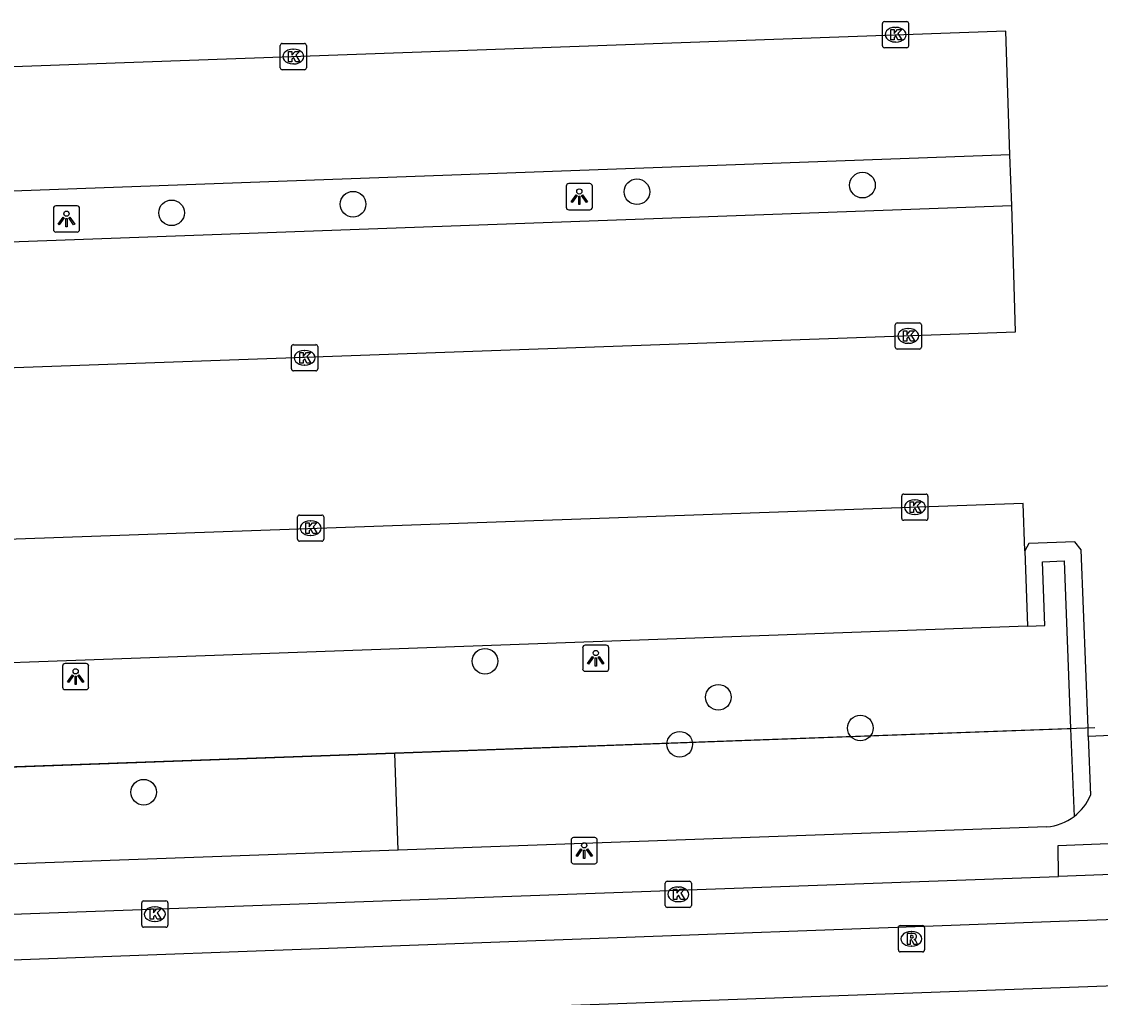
# Model space of a CAD drawing. Extents: x 160557 to 161245, y 385330 to 386505.
# Drawn here: x 160890.93 to 160932.1, y 386154.93 to 386192.19 of the extents above; entities that cross this region are included whole.
import ezdxf

# ---------------------------------------------------------------- set-up
doc = ezdxf.new("R2010")
doc.units = 0
for name, color, linetype in [('IMGEO_Boom', 7, 'Continuous'), ('IMGEO_Groenvoorziening', 7, 'Continuous'), ('IMGEO_Hek', 7, 'Continuous'), ('IMGEO_Kolk', 7, 'Continuous'), ('IMGEO_Lichtpunt', 7, 'Continuous'), ('IMGEO_Parkeervlak_open', 7, 'Continuous'), ('IMGEO_Rijbaan_lokaal_gesloten', 7, 'Continuous'), ('IMGEO_Rijbaan_lokaal_open', 7, 'Continuous'), ('IMGEO_Rioolput', 7, 'Continuous'), ('IMGEO_Voetpad_open', 7, 'Continuous')]:
    doc.layers.add(name, color=color, linetype=linetype)

msp = doc.modelspace()

# ---------------------------------------------------------------- linework, layer by layer
at = {"layer": 'IMGEO_Boom'}
for centre in [(160923.023, 386185.941), (160914.416, 386185.687), (160896.659, 386184.884), (160903.583, 386185.213), (160908.618, 386167.765), (160917.524, 386166.388), (160922.943, 386165.214), (160916.05, 386164.594), (160895.592, 386162.764)]:
    msp.add_circle(centre, 0.489, dxfattribs=at)
at = {"layer": 'IMGEO_Groenvoorziening'}
for points in [[(160905.175, 386164.259), (160930.967, 386165.192)], [(160851.33, 386162.312), (160905.175, 386164.259)], [(160905.302, 386160.553), (160905.175, 386164.259)]]:
    msp.add_lwpolyline(points, dxfattribs=at)
at = {"layer": 'IMGEO_Hek'}
for points in [[(160931.888, 386165.225), (160905.175, 386164.259)], [(160905.175, 386164.259), (160850.44, 386162.28)]]:
    msp.add_lwpolyline(points, dxfattribs=at)
at = {"layer": 'IMGEO_Kolk'}
for p, q in [((160923.785, 386191.259), (160923.785, 386192.111)), ((160923.86, 386192.185), (160924.712, 386192.185)), ((160924.273, 386191.965), (160924.298, 386191.965)), ((160924.786, 386192.111), (160924.786, 386191.259)), ((160900.803, 386190.422), (160900.803, 386191.274)), ((160900.878, 386191.348), (160901.73, 386191.348)), ((160901.291, 386191.128), (160901.316, 386191.128)), ((160901.804, 386191.274), (160901.804, 386190.422)), ((160924.712, 386191.185), (160923.86, 386191.185)), ((160924.296, 386191.405), (160924.271, 386191.405)), ((160901.73, 386190.348), (160900.878, 386190.348)), ((160901.314, 386190.568), (160901.289, 386190.568)), ((160924.272, 386179.757), (160924.272, 386180.609)), ((160924.347, 386180.683), (160925.199, 386180.683)), ((160924.76, 386180.463), (160924.785, 386180.463)), ((160925.273, 386180.609), (160925.273, 386179.757)), ((160901.233, 386178.924), (160901.233, 386179.776)), ((160901.308, 386179.85), (160902.16, 386179.85)), ((160901.721, 386179.63), (160901.746, 386179.63)), ((160902.234, 386179.776), (160902.234, 386178.924)), ((160925.199, 386179.683), (160924.347, 386179.683)), ((160924.783, 386179.903), (160924.758, 386179.903)), ((160902.16, 386178.85), (160901.308, 386178.85)), ((160901.744, 386179.07), (160901.719, 386179.07)), ((160924.521, 386173.219), (160924.521, 386174.071)), ((160924.596, 386174.145), (160925.448, 386174.145)), ((160925.009, 386173.925), (160925.034, 386173.925)), ((160925.522, 386174.071), (160925.522, 386173.219)), ((160901.463, 386172.42), (160901.463, 386173.272)), ((160901.538, 386173.346), (160902.39, 386173.346)), ((160901.951, 386173.126), (160901.976, 386173.126)), ((160902.464, 386173.272), (160902.464, 386172.42)), ((160925.448, 386173.145), (160924.596, 386173.145)), ((160925.032, 386173.365), (160925.007, 386173.365)), ((160902.39, 386172.346), (160901.538, 386172.346)), ((160901.974, 386172.566), (160901.949, 386172.566)), ((160915.497, 386158.439), (160915.497, 386159.291)), ((160915.572, 386159.365), (160916.424, 386159.365)), ((160915.985, 386159.145), (160916.01, 386159.145)), ((160916.498, 386159.291), (160916.498, 386158.439)), ((160895.593, 386158.611), (160896.445, 386158.611)), ((160895.518, 386157.685), (160895.518, 386158.537)), ((160896.006, 386158.391), (160896.031, 386158.391)), ((160896.519, 386158.537), (160896.519, 386157.685)), ((160916.424, 386158.365), (160915.572, 386158.365)), ((160916.008, 386158.585), (160915.983, 386158.585)), ((160896.029, 386157.831), (160896.004, 386157.831)), ((160896.445, 386157.611), (160895.593, 386157.611))]:
    msp.add_line(p, q, dxfattribs=at)
for points in [[(160923.785, 386191.259), (160923.785, 386192.111)], [(160923.86, 386192.185), (160924.712, 386192.185)], [(160924.786, 386192.111), (160924.786, 386191.259)], [(160924.106, 386191.885), (160924.229, 386191.885), (160924.229, 386191.734), (160924.359, 386191.885), (160924.523, 386191.885), (160924.377, 386191.734), (160924.53, 386191.485), (160924.378, 386191.485), (160924.293, 386191.649), (160924.229, 386191.582), (160924.229, 386191.485), (160924.106, 386191.485), (160924.106, 386191.885)], [(160900.803, 386190.422), (160900.803, 386191.274)], [(160900.878, 386191.348), (160901.73, 386191.348)], [(160901.804, 386191.274), (160901.804, 386190.422)], [(160924.712, 386191.185), (160923.86, 386191.185)], [(160901.124, 386191.048), (160901.247, 386191.048), (160901.247, 386190.897), (160901.377, 386191.048), (160901.541, 386191.048), (160901.395, 386190.897), (160901.548, 386190.648), (160901.396, 386190.648), (160901.311, 386190.812), (160901.247, 386190.745), (160901.247, 386190.648), (160901.124, 386190.648), (160901.124, 386191.048)], [(160901.73, 386190.348), (160900.878, 386190.348)], [(160924.272, 386179.757), (160924.272, 386180.609)], [(160924.347, 386180.683), (160925.199, 386180.683)], [(160925.273, 386180.609), (160925.273, 386179.757)], [(160924.593, 386180.383), (160924.716, 386180.383), (160924.716, 386180.232), (160924.846, 386180.383), (160925.01, 386180.383), (160924.864, 386180.232), (160925.017, 386179.983), (160924.865, 386179.983), (160924.78, 386180.147), (160924.716, 386180.08), (160924.716, 386179.983), (160924.593, 386179.983), (160924.593, 386180.383)], [(160901.233, 386178.924), (160901.233, 386179.776)], [(160901.308, 386179.85), (160902.16, 386179.85)], [(160902.234, 386179.776), (160902.234, 386178.924)], [(160925.199, 386179.683), (160924.347, 386179.683)], [(160901.554, 386179.55), (160901.677, 386179.55), (160901.677, 386179.399), (160901.807, 386179.55), (160901.971, 386179.55), (160901.825, 386179.399), (160901.978, 386179.15), (160901.826, 386179.15), (160901.741, 386179.314), (160901.677, 386179.247), (160901.677, 386179.15), (160901.554, 386179.15), (160901.554, 386179.55)], [(160902.16, 386178.85), (160901.308, 386178.85)], [(160924.521, 386173.219), (160924.521, 386174.071)], [(160924.596, 386174.145), (160925.448, 386174.145)], [(160924.842, 386173.845), (160924.965, 386173.845), (160924.965, 386173.694), (160925.095, 386173.845), (160925.259, 386173.845), (160925.113, 386173.694), (160925.266, 386173.445), (160925.114, 386173.445), (160925.029, 386173.609), (160924.965, 386173.542), (160924.965, 386173.445), (160924.842, 386173.445), (160924.842, 386173.845)], [(160925.522, 386174.071), (160925.522, 386173.219)], [(160901.463, 386172.42), (160901.463, 386173.272)], [(160901.538, 386173.346), (160902.39, 386173.346)], [(160901.784, 386173.046), (160901.907, 386173.046), (160901.907, 386172.895), (160902.037, 386173.046), (160902.201, 386173.046), (160902.055, 386172.895), (160902.208, 386172.646), (160902.056, 386172.646), (160901.971, 386172.81), (160901.907, 386172.743), (160901.907, 386172.646), (160901.784, 386172.646), (160901.784, 386173.046)], [(160902.464, 386173.272), (160902.464, 386172.42)], [(160925.448, 386173.145), (160924.596, 386173.145)], [(160902.39, 386172.346), (160901.538, 386172.346)], [(160915.497, 386158.439), (160915.497, 386159.291)], [(160915.572, 386159.365), (160916.424, 386159.365)], [(160915.818, 386159.065), (160915.941, 386159.065), (160915.941, 386158.914), (160916.071, 386159.065), (160916.235, 386159.065), (160916.089, 386158.914), (160916.242, 386158.665), (160916.09, 386158.665), (160916.005, 386158.829), (160915.941, 386158.762), (160915.941, 386158.665), (160915.818, 386158.665), (160915.818, 386159.065)], [(160916.498, 386159.291), (160916.498, 386158.439)], [(160895.593, 386158.611), (160896.445, 386158.611)], [(160895.518, 386157.685), (160895.518, 386158.537)], [(160895.839, 386158.311), (160895.962, 386158.311), (160895.962, 386158.16), (160896.092, 386158.311), (160896.256, 386158.311), (160896.11, 386158.16), (160896.263, 386157.911), (160896.111, 386157.911), (160896.026, 386158.075), (160895.962, 386158.008), (160895.962, 386157.911), (160895.839, 386157.911), (160895.839, 386158.311)], [(160896.519, 386158.537), (160896.519, 386157.685)], [(160916.424, 386158.365), (160915.572, 386158.365)], [(160896.445, 386157.611), (160895.593, 386157.611)]]:
    msp.add_lwpolyline(points, dxfattribs=at)
for centre, start, end in [((160923.862, 386192.109), 91.552, 178.448), ((160923.862, 386192.109), 91.552, 178.448), ((160924.71, 386192.109), 1.552, 88.448), ((160924.71, 386192.109), 1.552, 88.448), ((160900.88, 386191.272), 91.552, 178.448), ((160900.88, 386191.272), 91.552, 178.448), ((160901.728, 386191.272), 1.552, 88.448), ((160901.728, 386191.272), 1.552, 88.448), ((160923.862, 386191.261), 181.552, 268.448), ((160923.862, 386191.261), 181.552, 268.448), ((160924.71, 386191.261), 271.552, 358.448), ((160924.71, 386191.261), 271.552, 358.448), ((160900.88, 386190.424), 181.552, 268.448), ((160900.88, 386190.424), 181.552, 268.448), ((160901.728, 386190.424), 271.552, 358.448), ((160901.728, 386190.424), 271.552, 358.448), ((160924.349, 386180.607), 91.552, 178.448), ((160924.349, 386180.607), 91.552, 178.448), ((160925.197, 386180.607), 1.552, 88.448), ((160925.197, 386180.607), 1.552, 88.448), ((160901.31, 386179.774), 91.552, 178.448), ((160901.31, 386179.774), 91.552, 178.448), ((160902.158, 386179.774), 1.552, 88.448), ((160902.158, 386179.774), 1.552, 88.448), ((160924.349, 386179.759), 181.552, 268.448), ((160924.349, 386179.759), 181.552, 268.448), ((160925.197, 386179.759), 271.552, 358.448), ((160925.197, 386179.759), 271.552, 358.448), ((160901.31, 386178.926), 181.552, 268.448), ((160901.31, 386178.926), 181.552, 268.448), ((160902.158, 386178.926), 271.552, 358.448), ((160902.158, 386178.926), 271.552, 358.448), ((160924.598, 386174.069), 91.552, 178.448), ((160924.598, 386174.069), 91.552, 178.448), ((160925.446, 386174.069), 1.552, 88.448), ((160925.446, 386174.069), 1.552, 88.448), ((160901.54, 386173.27), 91.552, 178.448), ((160901.54, 386173.27), 91.552, 178.448), ((160902.388, 386173.27), 1.552, 88.448), ((160902.388, 386173.27), 1.552, 88.448), ((160924.598, 386173.221), 181.552, 268.448), ((160924.598, 386173.221), 181.552, 268.448), ((160925.446, 386173.221), 271.552, 358.448), ((160925.446, 386173.221), 271.552, 358.448), ((160901.54, 386172.422), 181.552, 268.448), ((160901.54, 386172.422), 181.552, 268.448), ((160902.388, 386172.422), 271.552, 358.448), ((160902.388, 386172.422), 271.552, 358.448), ((160915.574, 386159.289), 91.552, 178.448), ((160915.574, 386159.289), 91.552, 178.448), ((160916.422, 386159.289), 1.552, 88.448), ((160916.422, 386159.289), 1.552, 88.448), ((160895.595, 386158.535), 91.552, 178.448), ((160895.595, 386158.535), 91.552, 178.448), ((160896.443, 386158.535), 1.552, 88.448), ((160896.443, 386158.535), 1.552, 88.448), ((160915.574, 386158.441), 181.552, 268.448), ((160915.574, 386158.441), 181.552, 268.448), ((160916.422, 386158.441), 271.552, 358.448), ((160916.422, 386158.441), 271.552, 358.448), ((160895.595, 386157.687), 181.552, 268.448), ((160895.595, 386157.687), 181.552, 268.448), ((160896.443, 386157.687), 271.552, 358.448), ((160896.443, 386157.687), 271.552, 358.448)]:
    msp.add_arc(centre, 0.0765, start, end, dxfattribs=at)
for centre, major_axis, ratio, start_param, end_param in [((160924.272, 386191.685), (-0.387, 0.002), 0.722429, 4.712389, 7.853982), ((160924.297, 386191.685), (-0.39, 0.002), 0.717154, 1.570796, 4.712389), ((160901.29, 386190.848), (-0.387, 0.002), 0.722429, 4.712389, 7.853982), ((160901.315, 386190.848), (-0.39, 0.002), 0.717154, 1.570796, 4.712389), ((160924.759, 386180.183), (-0.387, 0.002), 0.722429, 4.712389, 7.853982), ((160924.784, 386180.183), (-0.39, 0.002), 0.717154, 1.570796, 4.712389), ((160901.72, 386179.35), (-0.387, 0.002), 0.722429, 4.712389, 7.853982), ((160901.745, 386179.35), (-0.39, 0.002), 0.717154, 1.570796, 4.712389), ((160925.008, 386173.645), (-0.387, 0.002), 0.722429, 4.712389, 7.853982), ((160925.033, 386173.645), (-0.39, 0.002), 0.717154, 1.570796, 4.712389), ((160901.95, 386172.846), (-0.387, 0.002), 0.722429, 4.712389, 7.853982), ((160901.975, 386172.846), (-0.39, 0.002), 0.717154, 1.570796, 4.712389), ((160915.984, 386158.865), (-0.387, 0.002), 0.722429, 4.712389, 7.853982), ((160916.009, 386158.865), (-0.39, 0.002), 0.717154, 1.570796, 4.712389), ((160896.005, 386158.111), (-0.387, 0.002), 0.722429, 4.712389, 7.853982), ((160896.03, 386158.111), (-0.39, 0.002), 0.717154, 1.570796, 4.712389)]:
    msp.add_ellipse(centre, major_axis=major_axis, ratio=ratio, start_param=start_param, end_param=end_param, dxfattribs=at)
at = {"layer": 'IMGEO_Lichtpunt'}
for p, q in [((160911.719, 386185.903), (160911.719, 386185.096)), ((160911.719, 386185.903), (160911.719, 386185.096)), ((160912.621, 386185.998), (160911.813, 386185.998)), ((160912.621, 386185.998), (160911.813, 386185.998)), ((160912.715, 386185.096), (160912.715, 386185.903)), ((160912.715, 386185.096), (160912.715, 386185.903)), ((160892.149, 386185.053), (160892.149, 386184.246)), ((160892.149, 386185.053), (160892.149, 386184.246)), ((160893.051, 386185.148), (160892.243, 386185.148)), ((160893.051, 386185.148), (160892.243, 386185.148)), ((160893.145, 386184.246), (160893.145, 386185.053)), ((160893.145, 386184.246), (160893.145, 386185.053)), ((160911.813, 386185.002), (160912.621, 386185.002)), ((160911.813, 386185.002), (160912.621, 386185.002)), ((160892.243, 386184.152), (160893.051, 386184.152)), ((160892.243, 386184.152), (160893.051, 386184.152)), ((160912.346, 386168.281), (160912.346, 386167.474)), ((160912.346, 386168.281), (160912.346, 386167.474)), ((160913.248, 386168.376), (160912.44, 386168.376)), ((160913.248, 386168.376), (160912.44, 386168.376)), ((160913.342, 386167.474), (160913.342, 386168.281)), ((160913.342, 386167.474), (160913.342, 386168.281)), ((160893.4, 386167.677), (160892.592, 386167.677)), ((160893.4, 386167.677), (160892.592, 386167.677)), ((160892.498, 386167.582), (160892.498, 386166.775)), ((160892.498, 386167.582), (160892.498, 386166.775)), ((160893.494, 386166.775), (160893.494, 386167.582)), ((160893.494, 386166.775), (160893.494, 386167.582)), ((160912.44, 386167.38), (160913.248, 386167.38)), ((160912.44, 386167.38), (160913.248, 386167.38)), ((160892.592, 386166.681), (160893.4, 386166.681)), ((160892.592, 386166.681), (160893.4, 386166.681)), ((160911.906, 386160.936), (160911.906, 386160.129)), ((160911.906, 386160.936), (160911.906, 386160.129)), ((160912.808, 386161.031), (160912, 386161.031)), ((160912.808, 386161.031), (160912, 386161.031)), ((160912.902, 386160.129), (160912.902, 386160.936)), ((160912.902, 386160.129), (160912.902, 386160.936)), ((160912, 386160.035), (160912.808, 386160.035)), ((160912, 386160.035), (160912.808, 386160.035))]:
    msp.add_line(p, q, dxfattribs=at)
for points in [[(160912.093, 386185.567), (160912.132, 386185.539), (160911.944, 386185.277), (160911.906, 386185.304), (160912.093, 386185.567)], [(160912.195, 386185.519), (160912.242, 386185.519), (160912.242, 386185.197), (160912.195, 386185.197), (160912.195, 386185.519)], [(160912.305, 386185.539), (160912.343, 386185.566), (160912.53, 386185.304), (160912.491, 386185.276), (160912.305, 386185.539)], [(160892.523, 386184.717), (160892.562, 386184.689), (160892.374, 386184.427), (160892.336, 386184.454), (160892.523, 386184.717)], [(160892.625, 386184.669), (160892.672, 386184.669), (160892.672, 386184.347), (160892.625, 386184.347), (160892.625, 386184.669)], [(160892.735, 386184.689), (160892.773, 386184.716), (160892.96, 386184.454), (160892.921, 386184.426), (160892.735, 386184.689)], [(160912.72, 386167.945), (160912.759, 386167.917), (160912.571, 386167.655), (160912.533, 386167.682), (160912.72, 386167.945)], [(160912.822, 386167.897), (160912.869, 386167.897), (160912.869, 386167.575), (160912.822, 386167.575), (160912.822, 386167.897)], [(160912.932, 386167.917), (160912.97, 386167.944), (160913.157, 386167.682), (160913.118, 386167.654), (160912.932, 386167.917)], [(160892.872, 386167.246), (160892.911, 386167.218), (160892.723, 386166.956), (160892.685, 386166.983), (160892.872, 386167.246)], [(160893.084, 386167.218), (160893.122, 386167.245), (160893.309, 386166.983), (160893.27, 386166.955), (160893.084, 386167.218)], [(160892.974, 386167.198), (160893.021, 386167.198), (160893.021, 386166.876), (160892.974, 386166.876), (160892.974, 386167.198)], [(160912.28, 386160.6), (160912.319, 386160.572), (160912.131, 386160.31), (160912.093, 386160.337), (160912.28, 386160.6)], [(160912.382, 386160.552), (160912.429, 386160.552), (160912.429, 386160.23), (160912.382, 386160.23), (160912.382, 386160.552)], [(160912.492, 386160.572), (160912.53, 386160.599), (160912.717, 386160.337), (160912.678, 386160.309), (160912.492, 386160.572)]]:
    msp.add_lwpolyline(points, dxfattribs=at)
for centre in [(160912.218, 386185.701), (160892.648, 386184.851), (160912.845, 386168.079), (160892.997, 386167.38), (160912.405, 386160.734)]:
    msp.add_circle(centre, 0.0994, dxfattribs=at)
for centre, start, end in [((160911.813, 386185.903), 90, 180), ((160911.813, 386185.903), 90, 180), ((160912.621, 386185.903), 0, 90), ((160912.621, 386185.903), 0, 90), ((160892.243, 386185.053), 90, 180), ((160892.243, 386185.053), 90, 180), ((160893.051, 386185.053), 0, 90), ((160893.051, 386185.053), 0, 90), ((160911.813, 386185.096), 180, 270), ((160911.813, 386185.096), 180, 270), ((160912.621, 386185.096), 270, 0), ((160912.621, 386185.096), 270, 360), ((160892.243, 386184.246), 180, 270), ((160892.243, 386184.246), 180, 270), ((160893.051, 386184.246), 270, 0), ((160893.051, 386184.246), 270, 360), ((160912.44, 386168.281), 90, 180), ((160912.44, 386168.281), 90, 180), ((160913.248, 386168.281), 0, 90), ((160913.248, 386168.281), 0, 90), ((160892.592, 386167.582), 90, 180), ((160892.592, 386167.582), 90, 180), ((160893.4, 386167.582), 0, 90), ((160893.4, 386167.582), 0, 90), ((160912.44, 386167.474), 180, 270), ((160912.44, 386167.474), 180, 270), ((160913.248, 386167.474), 270, 0), ((160913.248, 386167.474), 270, 360), ((160892.592, 386166.775), 180, 270), ((160892.592, 386166.775), 180, 270), ((160893.4, 386166.775), 270, 0), ((160893.4, 386166.775), 270, 360), ((160912, 386160.936), 90, 180), ((160912, 386160.936), 90, 180), ((160912.808, 386160.936), 0, 90), ((160912.808, 386160.936), 0, 90), ((160912, 386160.129), 180, 270), ((160912, 386160.129), 180, 270), ((160912.808, 386160.129), 270, 0), ((160912.808, 386160.129), 270, 360)]:
    msp.add_arc(centre, 0.0946, start, end, dxfattribs=at)
at = {"layer": 'IMGEO_Parkeervlak_open'}
for points in [[(160928.645, 386187.103), (160851.846, 386184.297)], [(160851.899, 386182.372), (160928.724, 386185.16)], [(160929.326, 386169.103), (160852.434, 386166.33)]]:
    msp.add_lwpolyline(points, dxfattribs=at)
at = {"layer": 'IMGEO_Rijbaan_lokaal_gesloten'}
for points in [[(160855.623, 386155.101), (160886.438, 386156.212), (160930.544, 386157.837), (161020.049, 386161.035)], [(160855.532, 386156.837), (160856.814, 386156.884), (160885.974, 386157.94), (160916.009, 386159.026), (160930.498, 386159.55)], [(160936.592, 386159.774), (160930.498, 386159.55)], [(161019.987, 386158.535), (160930.562, 386155.29), (160886.579, 386153.705), (160855.734, 386152.543)]]:
    msp.add_lwpolyline(points, dxfattribs=at)
at = {"layer": 'IMGEO_Rijbaan_lokaal_open'}
for points in [[(160928.645, 386187.103), (160928.495, 386191.814), (160851.662, 386189.054), (160851.846, 386184.297)], [(160928.724, 386185.16), (160928.645, 386187.103)], [(160851.899, 386182.372), (160852.077, 386177.598), (160928.864, 386180.336), (160928.724, 386185.16)], [(160929.224, 386171.982), (160929.16, 386173.791), (160852.286, 386171.061), (160852.434, 386166.33)], [(160931.642, 386164.894), (160931.63, 386165.216), (160931.371, 386172.017), (160931.13, 386172.319), (160929.377, 386172.253), (160929.224, 386171.982)], [(160934.568, 386165.015), (160931.642, 386164.894)]]:
    msp.add_lwpolyline(points, dxfattribs=at)
at = {"layer": 'IMGEO_Rioolput'}
for p, q in [((160924.392, 386156.743), (160924.392, 386157.595)), ((160924.467, 386157.669), (160925.319, 386157.669)), ((160924.88, 386157.449), (160924.905, 386157.449)), ((160925.393, 386157.595), (160925.393, 386156.743)), ((160925.319, 386156.669), (160924.467, 386156.669)), ((160924.903, 386156.889), (160924.878, 386156.889))]:
    msp.add_line(p, q, dxfattribs=at)
for points in [[(160924.392, 386156.743), (160924.392, 386157.595)], [(160924.467, 386157.669), (160925.319, 386157.669)], [(160924.981, 386157.367), (160924.729, 386157.369), (160924.729, 386156.969)], [(160925.393, 386157.595), (160925.393, 386156.743)], [(160924.729, 386156.969), (160924.853, 386156.969), (160924.853, 386157.131), (160924.864, 386157.131)], [(160924.907, 386157.288), (160924.853, 386157.288), (160924.853, 386157.207)], [(160924.853, 386157.207), (160924.905, 386157.207)], [(160924.911, 386157.102), (160924.982, 386156.969), (160925.122, 386156.969), (160925.057, 386157.095)], [(160925.319, 386156.669), (160924.467, 386156.669)]]:
    msp.add_lwpolyline(points, dxfattribs=at)
for centre, radius, start, end in [((160924.469, 386157.593), 0.0765, 91.552, 178.448), ((160924.469, 386157.593), 0.0765, 91.552, 178.448), ((160924.98, 386157.257), 0.109, 350.3612, 89.416), ((160925.317, 386157.593), 0.0765, 1.552, 88.448), ((160925.317, 386157.593), 0.0765, 1.552, 88.448), ((160924.863, 386157.078), 0.0533, 26.0293, 88.6989), ((160924.889, 386157.396), 0.19, 274.7715, 282.9687), ((160924.913, 386157.192), 0.0964, 77.0061, 93.1865), ((160924.927, 386157.249), 0.0378, 276.6634, 79.6772), ((160924.978, 386157.257), 0.112, 277.5842, 350.9817), ((160924.962, 386157.042), 0.108, 29.5134, 73.7905), ((160924.469, 386156.745), 0.0765, 181.552, 268.448), ((160924.469, 386156.745), 0.0765, 181.552, 268.448), ((160925.317, 386156.745), 0.0765, 271.552, 358.448), ((160925.317, 386156.745), 0.0765, 271.552, 358.448)]:
    msp.add_arc(centre, radius, start, end, dxfattribs=at)
for centre, major_axis, ratio, start_param, end_param in [((160924.879, 386157.169), (-0.387, 0.002), 0.722429, 4.712389, 7.853982), ((160924.904, 386157.169), (-0.39, 0.002), 0.717154, 1.570796, 4.712389)]:
    msp.add_ellipse(centre, major_axis=major_axis, ratio=ratio, start_param=start_param, end_param=end_param, dxfattribs=at)
at = {"layer": 'IMGEO_Voetpad_open'}
for points in [[(160929.224, 386171.982), (160929.326, 386169.103)], [(160929.326, 386169.103), (160929.978, 386169.127), (160929.891, 386171.562), (160930.714, 386171.592), (160930.967, 386165.192)], [(160930.967, 386165.192), (160931.1, 386161.839)], [(160931.642, 386164.894), (160931.728, 386162.649)], [(160930.054, 386161.444), (160905.302, 386160.553)], [(160930.498, 386159.55), (160930.486, 386160.726), (160936.553, 386160.966), (160936.592, 386159.774)], [(160905.302, 386160.553), (160852.492, 386158.653)]]:
    msp.add_lwpolyline(points, dxfattribs=at)
for centre, radius, start, end in [((160929.892, 386163.424), 1.993, 307.3144, 337.1122), ((160929.908, 386163.412), 1.973, 274.2315, 307.1445)]:
    msp.add_arc(centre, radius, start, end, dxfattribs=at)

doc.saveas('drawing.dxf')
